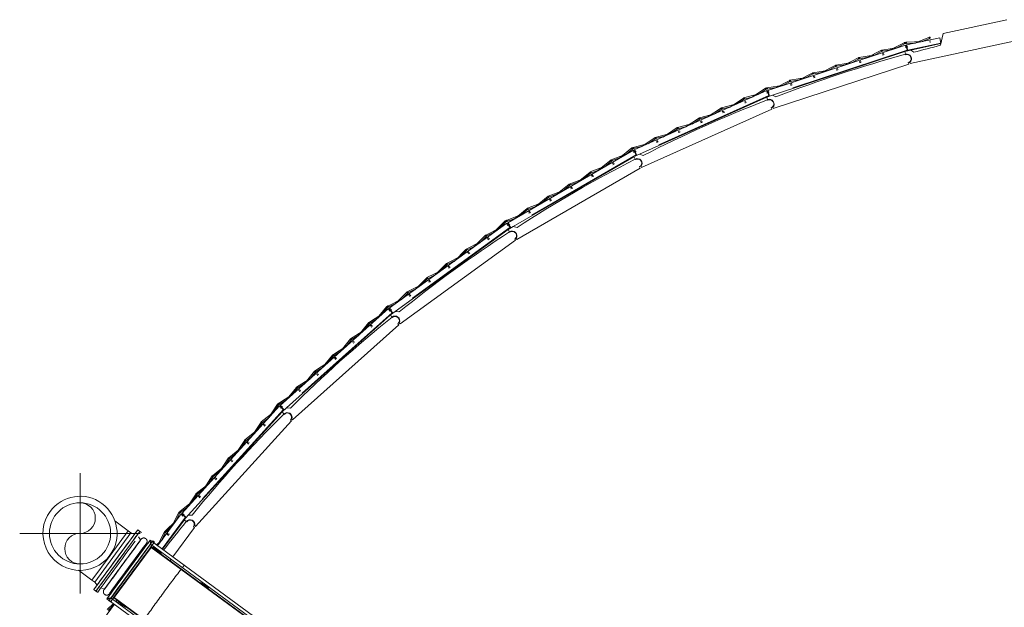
# Model space of a CAD drawing. Header units: metres. Extents: x 135583 to 135939, y 457896 to 458258.
# Tile 565 of 599: x 135692 to 135708, y 458245 to 458255. Entities that reach past the tile are written whole.
import ezdxf

# ---------------------------------------------------------------- set-up
doc = ezdxf.new("R2010")
doc.units = ezdxf.units.M
doc.linetypes.add('Hidden', pattern=[4, 2, -2])
doc.layers.add('NIEUWE INSTALLATIE', color=250, linetype='Continuous', lineweight=0)

msp = doc.modelspace()

# ---------------------------------------------------------------- linework, layer by layer
at = {"layer": 'NIEUWE INSTALLATIE'}
for p, q in [((135708.526, 458254.513), (135707.469, 458254.283)), ((135706.921, 458253.784), (135709.232, 458254.289)), ((135707.469, 458254.283), (135707.425, 458254.088)), ((135706.83, 458254.135), (135706.581, 458254.005)), ((135706.699, 458254.045), (135706.839, 458254.117)), ((135707.133, 458254.153), (135706.853, 458254.138)), ((135706.854, 458254.118), (135707.011, 458254.126)), ((135707.411, 458254.214), (135706.861, 458254.094)), ((135706.931, 458254.007), (135707.432, 458254.116)), ((135707.242, 458254.223), (135706.981, 458254.12)), ((135707.103, 458254.147), (135707.249, 458254.204)), ((135707.259, 458254.16), (135707.244, 458254.159)), ((135707.245, 458254.139), (135707.26, 458254.14)), ((135707.411, 458254.214), (135707.432, 458254.117)), ((135706.845, 458254.093), (135704.558, 458253.34)), ((135704.637, 458253.261), (135706.835, 458253.984)), ((135706.448, 458254.009), (135706.199, 458253.88)), ((135706.318, 458253.919), (135706.458, 458253.991)), ((135706.729, 458254.054), (135706.451, 458254.01)), ((135706.455, 458253.99), (135706.61, 458254.015)), ((135706.472, 458253.949), (135706.457, 458253.946)), ((135706.482, 458253.954), (135706.469, 458253.948)), ((135706.931, 458254.007), (135706.833, 458253.985)), ((135706.833, 458253.985), (135706.843, 458253.941)), ((135706.853, 458254.074), (135706.838, 458254.072)), ((135706.841, 458254.052), (135706.856, 458254.054)), ((135706.845, 458254.093), (135706.876, 458253.998)), ((135706.852, 458253.989), (135706.876, 458253.998)), ((135706.882, 458253.996), (135706.861, 458254.094)), ((135706.877, 458254.079), (135706.863, 458254.074)), ((135706.871, 458254.055), (135706.885, 458254.061)), ((135706.984, 458253.972), (135706.931, 458254.007)), ((135704.649, 458253.038), (135706.897, 458253.778)), ((135705.966, 458253.803), (135705.689, 458253.759)), ((135706.067, 458253.884), (135705.818, 458253.755)), ((135705.937, 458253.794), (135706.076, 458253.866)), ((135706.347, 458253.929), (135706.07, 458253.885)), ((135706.073, 458253.865), (135706.229, 458253.89)), ((135706.091, 458253.823), (135706.076, 458253.821)), ((135706.079, 458253.801), (135706.094, 458253.803)), ((135706.101, 458253.829), (135706.088, 458253.822)), ((135706.097, 458253.804), (135706.11, 458253.811)), ((135706.46, 458253.926), (135706.475, 458253.929)), ((135706.478, 458253.93), (135706.491, 458253.937)), ((135706.846, 458253.932), (135706.844, 458253.939)), ((135706.897, 458253.778), (135706.89, 458253.799)), ((135706.916, 458253.804), (135706.921, 458253.784)), ((135705.305, 458253.633), (135705.056, 458253.504)), ((135705.174, 458253.543), (135705.314, 458253.615)), ((135705.585, 458253.678), (135705.308, 458253.634)), ((135705.311, 458253.614), (135705.466, 458253.639)), ((135705.686, 458253.758), (135705.437, 458253.629)), ((135705.556, 458253.668), (135705.695, 458253.741)), ((135705.692, 458253.74), (135705.847, 458253.764)), ((135705.709, 458253.698), (135705.694, 458253.695)), ((135705.698, 458253.675), (135705.712, 458253.678)), ((135705.72, 458253.704), (135705.706, 458253.697)), ((135705.716, 458253.679), (135705.729, 458253.686)), ((135704.924, 458253.507), (135704.675, 458253.378)), ((135704.793, 458253.417), (135704.933, 458253.49)), ((135705.204, 458253.552), (135704.927, 458253.508)), ((135704.93, 458253.489), (135705.085, 458253.513)), ((135704.957, 458253.453), (135704.944, 458253.446)), ((135705.328, 458253.572), (135705.313, 458253.57)), ((135705.316, 458253.55), (135705.331, 458253.552)), ((135705.339, 458253.578), (135705.325, 458253.571)), ((135705.334, 458253.553), (135705.348, 458253.56)), ((135704.543, 458253.337), (135702.345, 458252.353)), ((135704.431, 458253.287), (135704.159, 458253.215)), ((135704.523, 458253.377), (135704.288, 458253.223)), ((135704.402, 458253.274), (135704.534, 458253.361)), ((135704.552, 458253.319), (135704.538, 458253.316)), ((135704.543, 458253.337), (135704.583, 458253.246)), ((135704.543, 458253.296), (135704.557, 458253.3)), ((135704.823, 458253.427), (135704.545, 458253.383)), ((135704.548, 458253.363), (135704.704, 458253.388)), ((135704.589, 458253.245), (135704.558, 458253.34)), ((135704.576, 458253.327), (135704.563, 458253.32)), ((135704.572, 458253.303), (135704.585, 458253.309)), ((135704.947, 458253.447), (135704.932, 458253.444)), ((135704.935, 458253.425), (135704.95, 458253.427)), ((135704.953, 458253.428), (135704.966, 458253.435)), ((135702.431, 458252.282), (135704.543, 458253.228)), ((135704.064, 458253.123), (135703.793, 458253.051)), ((135704.157, 458253.213), (135703.922, 458253.059)), ((135704.036, 458253.11), (135704.168, 458253.197)), ((135704.165, 458253.195), (135704.316, 458253.236)), ((135704.186, 458253.155), (135704.171, 458253.152)), ((135704.177, 458253.132), (135704.191, 458253.136)), ((135704.196, 458253.162), (135704.183, 458253.154)), ((135704.194, 458253.137), (135704.207, 458253.146)), ((135704.637, 458253.261), (135704.542, 458253.229)), ((135704.542, 458253.229), (135704.556, 458253.187)), ((135704.56, 458253.178), (135704.557, 458253.185)), ((135704.56, 458253.235), (135704.583, 458253.246)), ((135704.693, 458253.232), (135704.637, 458253.261)), ((135702.467, 458252.063), (135704.626, 458253.029)), ((135703.79, 458253.049), (135703.556, 458252.895)), ((135703.67, 458252.946), (135703.801, 458253.033)), ((135703.798, 458253.031), (135703.95, 458253.072)), ((135703.82, 458252.991), (135703.805, 458252.988)), ((135703.81, 458252.968), (135703.825, 458252.972)), ((135703.829, 458252.998), (135703.817, 458252.99)), ((135703.828, 458252.973), (135703.84, 458252.982)), ((135704.626, 458253.029), (135704.617, 458253.05)), ((135704.643, 458253.057), (135704.649, 458253.038)), ((135703.424, 458252.886), (135703.189, 458252.731)), ((135703.304, 458252.782), (135703.435, 458252.869)), ((135703.698, 458252.959), (135703.427, 458252.887)), ((135703.432, 458252.868), (135703.584, 458252.908)), ((135703.453, 458252.828), (135703.439, 458252.824)), ((135703.444, 458252.804), (135703.459, 458252.808)), ((135703.463, 458252.835), (135703.45, 458252.826)), ((135703.461, 458252.809), (135703.474, 458252.818)), ((135703.058, 458252.722), (135702.823, 458252.567)), ((135702.937, 458252.619), (135703.069, 458252.705)), ((135703.332, 458252.795), (135703.061, 458252.723)), ((135703.066, 458252.704), (135703.218, 458252.744)), ((135703.087, 458252.664), (135703.072, 458252.66)), ((135703.078, 458252.64), (135703.092, 458252.644)), ((135703.097, 458252.67), (135703.084, 458252.662)), ((135703.095, 458252.646), (135703.108, 458252.654)), ((135702.691, 458252.558), (135702.457, 458252.403)), ((135702.571, 458252.455), (135702.702, 458252.541)), ((135702.965, 458252.631), (135702.694, 458252.559)), ((135702.699, 458252.54), (135702.851, 458252.58)), ((135702.721, 458252.5), (135702.706, 458252.496)), ((135702.711, 458252.476), (135702.726, 458252.48)), ((135702.73, 458252.507), (135702.718, 458252.498)), ((135702.729, 458252.482), (135702.741, 458252.49)), ((135702.33, 458252.349), (135700.245, 458251.144)), ((135702.306, 458252.387), (135702.089, 458252.21)), ((135702.197, 458252.272), (135702.319, 458252.372)), ((135702.341, 458252.332), (135702.327, 458252.327)), ((135702.599, 458252.467), (135702.328, 458252.395)), ((135702.33, 458252.349), (135702.38, 458252.262)), ((135702.333, 458252.376), (135702.485, 458252.416)), ((135702.334, 458252.308), (135702.348, 458252.314)), ((135702.386, 458252.262), (135702.345, 458252.353)), ((135702.364, 458252.343), (135702.352, 458252.334)), ((135702.363, 458252.318), (135702.375, 458252.326)), ((135700.338, 458251.083), (135702.342, 458252.24)), ((135701.959, 458252.186), (135701.741, 458252.009)), ((135701.849, 458252.071), (135701.971, 458252.171)), ((135702.224, 458252.288), (135701.961, 458252.188)), ((135701.968, 458252.169), (135702.115, 458252.225)), ((135702.431, 458252.282), (135702.34, 458252.242)), ((135702.34, 458252.242), (135702.358, 458252.201)), ((135702.357, 458252.249), (135702.38, 458252.262)), ((135702.363, 458252.192), (135702.36, 458252.199)), ((135702.491, 458252.26), (135702.431, 458252.282)), ((135700.396, 458250.868), (135702.445, 458252.051)), ((135701.611, 458251.985), (135701.394, 458251.808)), ((135701.876, 458252.087), (135701.614, 458251.987)), ((135701.621, 458251.968), (135701.768, 458252.024)), ((135701.994, 458252.132), (135701.98, 458252.126)), ((135701.987, 458252.108), (135702.001, 458252.113)), ((135702.003, 458252.14), (135701.991, 458252.13)), ((135702.004, 458252.114), (135702.015, 458252.124)), ((135702.445, 458252.051), (135702.433, 458252.071)), ((135702.458, 458252.081), (135702.467, 458252.063)), ((135701.529, 458251.886), (135701.266, 458251.786)), ((135701.273, 458251.768), (135701.42, 458251.823)), ((135701.502, 458251.871), (135701.624, 458251.97)), ((135701.646, 458251.931), (135701.632, 458251.925)), ((135701.639, 458251.907), (135701.653, 458251.912)), ((135701.655, 458251.939), (135701.644, 458251.929)), ((135701.656, 458251.914), (135701.668, 458251.923)), ((135701.181, 458251.685), (135700.919, 458251.586)), ((135701.264, 458251.785), (135701.046, 458251.607)), ((135701.154, 458251.67), (135701.276, 458251.769)), ((135701.299, 458251.73), (135701.285, 458251.725)), ((135701.292, 458251.706), (135701.306, 458251.711)), ((135701.308, 458251.738), (135701.296, 458251.728)), ((135701.309, 458251.713), (135701.319, 458251.722)), ((135700.916, 458251.584), (135700.699, 458251.406)), ((135700.807, 458251.469), (135700.929, 458251.568)), ((135700.926, 458251.567), (135701.073, 458251.623)), ((135700.951, 458251.529), (135700.937, 458251.524)), ((135700.944, 458251.505), (135700.958, 458251.511)), ((135700.96, 458251.537), (135700.949, 458251.528)), ((135700.961, 458251.512), (135700.973, 458251.522)), ((135700.569, 458251.383), (135700.351, 458251.206)), ((135700.459, 458251.268), (135700.581, 458251.368)), ((135700.834, 458251.485), (135700.571, 458251.385)), ((135700.578, 458251.366), (135700.725, 458251.422)), ((135700.604, 458251.328), (135700.59, 458251.323)), ((135700.613, 458251.336), (135700.601, 458251.327)), ((135700.203, 458251.174), (135700.005, 458250.975)), ((135700.486, 458251.284), (135700.224, 458251.184)), ((135700.231, 458251.165), (135700.378, 458251.221)), ((135700.597, 458251.304), (135700.611, 458251.31)), ((135700.614, 458251.311), (135700.625, 458251.321)), ((135700.231, 458251.139), (135698.28, 458249.726)), ((135698.38, 458249.674), (135700.254, 458251.032)), ((135700.131, 458251.067), (135699.88, 458250.94)), ((135700.106, 458251.048), (135700.217, 458251.16)), ((135700.244, 458251.123), (135700.23, 458251.116)), ((135700.231, 458251.139), (135700.289, 458251.058)), ((135700.239, 458251.099), (135700.253, 458251.105)), ((135700.295, 458251.058), (135700.245, 458251.144)), ((135700.338, 458251.083), (135700.252, 458251.033)), ((135700.252, 458251.033), (135700.274, 458250.994)), ((135700.265, 458251.136), (135700.254, 458251.126)), ((135700.266, 458251.111), (135700.278, 458251.12)), ((135700.268, 458251.042), (135700.289, 458251.058)), ((135700.4, 458251.066), (135700.338, 458251.083)), ((135698.459, 458249.466), (135700.375, 458250.854)), ((135699.878, 458250.939), (135699.68, 458250.74)), ((135699.781, 458250.813), (135699.892, 458250.924)), ((135699.889, 458250.923), (135700.03, 458250.993)), ((135699.919, 458250.888), (135699.905, 458250.881)), ((135699.914, 458250.863), (135699.928, 458250.87)), ((135699.927, 458250.897), (135699.916, 458250.886)), ((135699.93, 458250.872), (135699.941, 458250.882)), ((135700.28, 458250.986), (135700.276, 458250.992)), ((135700.375, 458250.854), (135700.362, 458250.873)), ((135700.386, 458250.885), (135700.396, 458250.868)), ((135699.553, 458250.703), (135699.355, 458250.504)), ((135699.456, 458250.578), (135699.567, 458250.689)), ((135699.806, 458250.831), (135699.555, 458250.705)), ((135699.564, 458250.687), (135699.705, 458250.758)), ((135699.481, 458250.596), (135699.23, 458250.47)), ((135699.239, 458250.452), (135699.38, 458250.522)), ((135699.594, 458250.652), (135699.58, 458250.646)), ((135699.589, 458250.628), (135699.603, 458250.634)), ((135699.602, 458250.661), (135699.591, 458250.65)), ((135699.605, 458250.636), (135699.616, 458250.647)), ((135699.156, 458250.36), (135698.905, 458250.234)), ((135699.228, 458250.468), (135699.03, 458250.269)), ((135699.131, 458250.342), (135699.242, 458250.454)), ((135699.269, 458250.417), (135699.255, 458250.41)), ((135699.264, 458250.392), (135699.278, 458250.399)), ((135699.277, 458250.426), (135699.266, 458250.415)), ((135699.28, 458250.401), (135699.291, 458250.412)), ((135698.903, 458250.232), (135698.705, 458250.033)), ((135698.806, 458250.107), (135698.917, 458250.218)), ((135698.914, 458250.216), (135699.055, 458250.287)), ((135698.952, 458250.19), (135698.941, 458250.18)), ((135698.831, 458250.125), (135698.58, 458249.999)), ((135698.589, 458249.981), (135698.73, 458250.051)), ((135698.944, 458250.181), (135698.93, 458250.175)), ((135698.939, 458250.157), (135698.953, 458250.164)), ((135698.955, 458250.165), (135698.966, 458250.176)), ((135698.506, 458249.889), (135698.255, 458249.763)), ((135698.578, 458249.997), (135698.38, 458249.798)), ((135698.481, 458249.871), (135698.592, 458249.983)), ((135698.619, 458249.946), (135698.605, 458249.939)), ((135698.614, 458249.921), (135698.628, 458249.928)), ((135698.627, 458249.955), (135698.616, 458249.944)), ((135698.63, 458249.93), (135698.641, 458249.941)), ((135698.267, 458249.719), (135696.472, 458248.113)), ((135698.236, 458249.751), (135698.059, 458249.533)), ((135698.152, 458249.616), (135698.251, 458249.738)), ((135698.264, 458249.745), (135698.405, 458249.816)), ((135698.267, 458249.719), (135698.333, 458249.644)), ((135698.281, 458249.705), (135698.269, 458249.697)), ((135698.339, 458249.645), (135698.28, 458249.726)), ((135698.302, 458249.719), (135698.291, 458249.709)), ((135698.305, 458249.695), (135698.316, 458249.705)), ((135696.576, 458248.072), (135698.301, 458249.615)), ((135698.175, 458249.637), (135697.939, 458249.486)), ((135697.95, 458249.469), (135698.082, 458249.553)), ((135698.279, 458249.68), (135698.292, 458249.688)), ((135698.38, 458249.674), (135698.299, 458249.616)), ((135698.299, 458249.616), (135698.325, 458249.579)), ((135698.314, 458249.627), (135698.333, 458249.644)), ((135698.332, 458249.572), (135698.327, 458249.578)), ((135698.442, 458249.664), (135698.38, 458249.674)), ((135696.677, 458247.873), (135698.44, 458249.451)), ((135697.876, 458249.369), (135697.64, 458249.218)), ((135697.937, 458249.483), (135697.76, 458249.265)), ((135697.853, 458249.349), (135697.952, 458249.471)), ((135697.982, 458249.437), (135697.97, 458249.429)), ((135697.989, 458249.447), (135697.98, 458249.435)), ((135697.98, 458249.412), (135697.993, 458249.42)), ((135697.995, 458249.422), (135698.005, 458249.434)), ((135698.44, 458249.451), (135698.425, 458249.468)), ((135698.447, 458249.483), (135698.459, 458249.466)), ((135697.637, 458249.216), (135697.461, 458248.998)), ((135697.554, 458249.081), (135697.653, 458249.203)), ((135697.651, 458249.201), (135697.783, 458249.286)), ((135697.577, 458249.102), (135697.341, 458248.95)), ((135697.683, 458249.169), (135697.67, 458249.161)), ((135697.69, 458249.179), (135697.681, 458249.167)), ((135697.681, 458249.145), (135697.694, 458249.153)), ((135697.696, 458249.155), (135697.706, 458249.167)), ((135697.338, 458248.948), (135697.162, 458248.73)), ((135697.255, 458248.813), (135697.354, 458248.936)), ((135697.352, 458248.933), (135697.484, 458249.018)), ((135697.384, 458248.902), (135697.371, 458248.894)), ((135697.391, 458248.912), (135697.382, 458248.9)), ((135697.382, 458248.877), (135697.395, 458248.885)), ((135697.397, 458248.887), (135697.408, 458248.901)), ((135697.278, 458248.834), (135697.042, 458248.683)), ((135697.052, 458248.666), (135697.185, 458248.751)), ((135696.979, 458248.566), (135696.743, 458248.415)), ((135697.039, 458248.681), (135696.863, 458248.462)), ((135696.956, 458248.546), (135697.055, 458248.668)), ((135697.085, 458248.634), (135697.072, 458248.626)), ((135697.092, 458248.644), (135697.083, 458248.632)), ((135697.083, 458248.609), (135697.096, 458248.617)), ((135697.098, 458248.62), (135697.108, 458248.631)), ((135696.74, 458248.413), (135696.564, 458248.195)), ((135696.657, 458248.278), (135696.756, 458248.4)), ((135696.753, 458248.398), (135696.886, 458248.483)), ((135696.68, 458248.299), (135696.443, 458248.148)), ((135696.786, 458248.367), (135696.773, 458248.359)), ((135696.793, 458248.376), (135696.784, 458248.365)), ((135696.784, 458248.342), (135696.797, 458248.35)), ((135696.799, 458248.352), (135696.809, 458248.364)), ((135696.459, 458248.104), (135694.839, 458246.323)), ((135696.425, 458248.133), (135696.272, 458247.898)), ((135696.356, 458247.991), (135696.442, 458248.122)), ((135696.454, 458248.131), (135696.587, 458248.215)), ((135696.459, 458248.104), (135696.533, 458248.037)), ((135696.475, 458248.092), (135696.463, 458248.083)), ((135696.539, 458248.038), (135696.472, 458248.113)), ((135696.476, 458248.067), (135696.488, 458248.076)), ((135696.494, 458248.109), (135696.484, 458248.097)), ((135696.5, 458248.084), (135696.509, 458248.096)), ((135696.576, 458248.072), (135696.502, 458248.005)), ((135696.64, 458248.068), (135696.576, 458248.072)), ((135694.947, 458246.292), (135696.504, 458248.005)), ((135696.377, 458248.014), (135696.157, 458247.839)), ((135696.17, 458247.823), (135696.293, 458247.921)), ((135696.502, 458248.005), (135696.532, 458247.972)), ((135696.516, 458248.018), (135696.533, 458248.037)), ((135696.539, 458247.965), (135696.533, 458247.97)), ((135695.067, 458246.105), (135696.659, 458247.856)), ((135696.155, 458247.836), (135696.002, 458247.601)), ((135696.086, 458247.694), (135696.172, 458247.826)), ((135696.205, 458247.795), (135696.193, 458247.786)), ((135696.211, 458247.805), (135696.203, 458247.793)), ((135696.206, 458247.77), (135696.218, 458247.779)), ((135696.22, 458247.782), (135696.228, 458247.794)), ((135696.659, 458247.856), (135696.642, 458247.871)), ((135696.663, 458247.888), (135696.677, 458247.873)), ((135696.107, 458247.717), (135695.887, 458247.542)), ((135695.9, 458247.526), (135696.023, 458247.624)), ((135695.837, 458247.42), (135695.617, 458247.245)), ((135695.885, 458247.539), (135695.732, 458247.304)), ((135695.816, 458247.397), (135695.902, 458247.529)), ((135695.935, 458247.498), (135695.923, 458247.489)), ((135695.941, 458247.508), (135695.933, 458247.496)), ((135695.936, 458247.473), (135695.948, 458247.482)), ((135695.95, 458247.485), (135695.958, 458247.498)), ((135695.63, 458247.229), (135695.753, 458247.327)), ((135695.567, 458247.123), (135695.347, 458246.948)), ((135695.615, 458247.243), (135695.462, 458247.007)), ((135695.546, 458247.1), (135695.632, 458247.232)), ((135695.665, 458247.201), (135695.654, 458247.192)), ((135695.671, 458247.211), (135695.663, 458247.199)), ((135695.666, 458247.176), (135695.678, 458247.186)), ((135695.68, 458247.188), (135695.688, 458247.201)), ((135693.151, 458244.991), (135693.151, 458246.991)), ((135695.345, 458246.946), (135695.192, 458246.71)), ((135695.276, 458246.803), (135695.362, 458246.935)), ((135695.36, 458246.932), (135695.483, 458247.03)), ((135695.297, 458246.826), (135695.077, 458246.651)), ((135695.395, 458246.904), (135695.384, 458246.895)), ((135695.401, 458246.915), (135695.393, 458246.902)), ((135695.396, 458246.879), (135695.408, 458246.889)), ((135695.41, 458246.891), (135695.418, 458246.904)), ((135695.075, 458246.649), (135694.922, 458246.413)), ((135695.006, 458246.506), (135695.092, 458246.638)), ((135695.09, 458246.635), (135695.213, 458246.733)), ((135695.125, 458246.607), (135695.114, 458246.598)), ((135695.131, 458246.618), (135695.123, 458246.605)), ((135695.126, 458246.582), (135695.138, 458246.592)), ((135695.14, 458246.594), (135695.148, 458246.607)), ((135695.027, 458246.529), (135694.807, 458246.354)), ((135694.82, 458246.338), (135694.943, 458246.436)), ((135694.828, 458246.313), (135694.439, 458245.786)), ((135694.79, 458246.338), (135694.662, 458246.088)), ((135694.736, 458246.189), (135694.808, 458246.329)), ((135694.828, 458246.313), (135694.908, 458246.253)), ((135694.845, 458246.302), (135694.834, 458246.292)), ((135694.913, 458246.255), (135694.839, 458246.323)), ((135694.848, 458246.277), (135694.859, 458246.288)), ((135694.861, 458246.321), (135694.853, 458246.308)), ((135694.87, 458246.297), (135694.878, 458246.31)), ((135694.947, 458246.292), (135694.88, 458246.218)), ((135695.011, 458246.295), (135694.947, 458246.292)), ((135693.951, 458246.034), (135693.729, 458246.196)), ((135694.52, 458245.727), (135694.882, 458246.218)), ((135694.755, 458246.214), (135694.554, 458246.018)), ((135694.568, 458246.003), (135694.681, 458246.113)), ((135694.88, 458246.218), (135694.913, 458246.188)), ((135694.893, 458246.233), (135694.908, 458246.253)), ((135694.921, 458246.183), (135694.915, 458246.187)), ((135695.053, 458246.119), (135695.067, 458246.105)), ((135692.151, 458245.991), (135694.151, 458245.991)), ((135693.38, 458245.059), (135694.109, 458246.05)), ((135693.395, 458245.182), (135693.996, 458246)), ((135693.416, 458245.033), (135694.144, 458246.024)), ((135693.951, 458246.034), (135693.65, 458245.624)), ((135693.65, 458245.624), (135693.951, 458246.034)), ((135693.996, 458246), (135693.951, 458246.034)), ((135693.996, 458246), (135694.056, 458245.979)), ((135694.144, 458246.024), (135694.109, 458246.05)), ((135694.172, 458246.004), (135694.144, 458246.024)), ((135694.552, 458246.015), (135694.436, 458245.788)), ((135694.498, 458245.866), (135694.57, 458246.006)), ((135694.607, 458245.979), (135694.596, 458245.968)), ((135694.612, 458245.99), (135694.605, 458245.976)), ((135694.61, 458245.954), (135694.621, 458245.965)), ((135694.623, 458245.967), (135694.629, 458245.981)), ((135694.693, 458245.599), (135695.052, 458246.086)), ((135695.052, 458246.086), (135695.034, 458246.099)), ((135694.313, 458245.88), (135693.598, 458244.907)), ((135693.666, 458244.918), (135694.323, 458245.812)), ((135694.157, 458245.882), (135694.119, 458245.933)), ((135694.263, 458245.811), (135694.246, 458245.817)), ((135694.252, 458245.823), (135694.251, 458245.822)), ((135735.03, 458215.965), (135694.313, 458245.88)), ((135694.323, 458245.812), (135734.963, 458215.955)), ((135694.386, 458245.847), (135694.359, 458245.867)), ((135694.517, 458245.891), (135694.422, 458245.798)), ((135693.65, 458245.624), (135693.349, 458245.215)), ((135693.349, 458245.215), (135693.65, 458245.624)), ((135694.33, 458245.77), (135693.708, 458244.924)), ((135693.719, 458244.926), (135694.331, 458245.759)), ((135694.331, 458245.759), (135694.33, 458245.77)), ((135734.921, 458215.949), (135694.33, 458245.77)), ((135694.331, 458245.759), (135734.91, 458215.947)), ((135694.357, 458245.763), (135694.351, 458245.755)), ((135694.478, 458245.674), (135694.357, 458245.763)), ((135694.388, 458245.765), (135694.373, 458245.75)), ((135694.39, 458245.738), (135694.405, 458245.753)), ((135694.412, 458245.748), (135694.399, 458245.731)), ((135694.425, 458245.738), (135694.413, 458245.721)), ((135694.413, 458245.721), (135694.421, 458245.715)), ((135694.421, 458245.715), (135694.433, 458245.732)), ((135694.472, 458245.666), (135694.478, 458245.674)), ((135694.474, 458245.664), (135694.492, 458245.689)), ((135694.509, 458245.677), (135694.49, 458245.653)), ((135693.745, 458245.555), (135693.693, 458245.484)), ((135693.78, 458245.529), (135693.728, 458245.458)), ((135694.647, 458245.537), (135694.665, 458245.562)), ((135693.128, 458245.378), (135693.349, 458245.215)), ((135693.349, 458245.215), (135693.395, 458245.182)), ((135693.395, 458245.182), (135693.433, 458245.131)), ((135695.161, 458245.172), (135695.155, 458245.164)), ((135695.282, 458245.083), (135695.161, 458245.172)), ((135695.229, 458245.147), (135695.217, 458245.131)), ((135695.217, 458245.131), (135695.225, 458245.125)), ((135695.225, 458245.125), (135695.237, 458245.141)), ((135693.416, 458245.033), (135693.38, 458245.059)), ((135693.416, 458245.033), (135693.443, 458245.013)), ((135693.496, 458245.085), (135693.556, 458245.063)), ((135693.55, 458245.057), (135693.551, 458245.058)), ((135693.644, 458244.998), (135693.656, 458244.983)), ((135693.73, 458245.114), (135693.672, 458245.035)), ((135695.276, 458245.075), (135695.282, 458245.083)), ((135693.725, 458244.816), (135693.399, 458244.374)), ((135693.598, 458244.907), (135733.198, 458215.814)), ((135693.707, 458244.828), (135693.602, 458244.725)), ((135693.616, 458244.711), (135693.724, 458244.816)), ((135693.634, 458244.881), (135693.63, 458244.876)), ((135693.63, 458244.876), (135693.658, 458244.856)), ((135733.226, 458215.853), (135693.666, 458244.918)), ((135693.708, 458244.924), (135693.719, 458244.926)), ((135693.708, 458244.924), (135733.244, 458215.877)), ((135693.721, 458244.818), (135693.71, 458244.796)), ((135733.249, 458215.884), (135693.719, 458244.926)), ((135693.764, 458244.883), (135693.741, 458244.861)), ((135693.757, 458244.888), (135693.743, 458244.86)), ((135693.771, 458244.878), (135693.752, 458244.853)), ((135693.792, 458244.862), (135693.786, 458244.854)), ((135693.786, 458244.854), (135693.907, 458244.766)), ((135693.842, 458244.813), (135693.83, 458244.796)), ((135693.838, 458244.79), (135693.85, 458244.807)), ((135693.85, 458244.807), (135693.842, 458244.813)), ((135693.864, 458244.797), (135693.852, 458244.779)), ((135693.907, 458244.766), (135693.913, 458244.774))]:
    msp.add_line(p, q, dxfattribs=at)
at = {"layer": 'NIEUWE INSTALLATIE', "linetype": 'Hidden'}
for p, q in [((135707.43, 458254.126), (135706.88, 458254.006)), ((135706.873, 458254.007), (135704.586, 458253.254)), ((135704.579, 458253.255), (135702.382, 458252.271)), ((135702.375, 458252.271), (135700.29, 458251.066)), ((135700.283, 458251.066), (135698.333, 458249.653)), ((135698.327, 458249.652), (135696.532, 458248.046)), ((135696.526, 458248.044), (135694.906, 458246.262)), ((135694.9, 458246.259), (135694.512, 458245.732)), ((135694.484, 458245.695), (135694.472, 458245.678)), ((135693.837, 458244.817), (135693.825, 458244.8))]:
    msp.add_line(p, q, dxfattribs=at)
at = {"layer": 'NIEUWE INSTALLATIE', "flags": 128}
for points in [[(135694.161, 458245.889), (135694.161, 458245.888), (135694.159, 458245.886), (135694.157, 458245.883), (135694.154, 458245.879), (135694.151, 458245.875), (135694.147, 458245.87), (135694.143, 458245.865), (135694.139, 458245.858), (135694.134, 458245.852), (135694.128, 458245.844), (135694.122, 458245.836), (135694.116, 458245.827), (135694.109, 458245.818), (135694.102, 458245.809), (135694.095, 458245.798), (135694.087, 458245.788), (135694.078, 458245.776), (135694.07, 458245.765), (135694.061, 458245.752), (135694.051, 458245.74), (135694.042, 458245.727), (135694.032, 458245.713), (135694.022, 458245.699), (135694.011, 458245.685), (135694.001, 458245.67), (135693.99, 458245.655), (135693.978, 458245.64), (135693.967, 458245.625), (135693.956, 458245.609), (135693.944, 458245.593), (135693.932, 458245.577), (135693.92, 458245.561), (135693.908, 458245.544), (135693.896, 458245.528), (135693.884, 458245.511), (135693.871, 458245.494), (135693.859, 458245.478), (135693.847, 458245.461), (135693.834, 458245.444), (135693.822, 458245.428), (135693.81, 458245.411), (135693.798, 458245.395), (135693.786, 458245.378), (135693.774, 458245.362), (135693.762, 458245.346), (135693.751, 458245.33), (135693.739, 458245.314), (135693.728, 458245.299), (135693.717, 458245.284), (135693.706, 458245.269), (135693.695, 458245.255), (135693.685, 458245.241), (135693.675, 458245.227), (135693.665, 458245.214), (135693.656, 458245.201), (135693.646, 458245.188), (135693.638, 458245.176), (135693.629, 458245.165), (135693.621, 458245.154), (135693.613, 458245.143), (135693.606, 458245.133), (135693.599, 458245.124), (135693.592, 458245.115), (135693.586, 458245.106), (135693.581, 458245.099), (135693.575, 458245.092), (135693.571, 458245.085), (135693.566, 458245.079), (135693.562, 458245.074), (135693.559, 458245.069), (135693.556, 458245.065), (135693.554, 458245.062), (135693.552, 458245.059), (135693.551, 458245.058)], [(135693.64, 458244.991), (135693.641, 458244.992), (135693.643, 458244.994), (135693.645, 458244.997), (135693.648, 458245.001), (135693.651, 458245.005), (135693.654, 458245.01), (135693.659, 458245.015), (135693.663, 458245.022), (135693.668, 458245.028), (135693.674, 458245.036), (135693.679, 458245.044), (135693.686, 458245.052), (135693.693, 458245.062), (135693.7, 458245.071), (135693.707, 458245.082), (135693.715, 458245.092), (135693.723, 458245.104), (135693.732, 458245.115), (135693.741, 458245.128), (135693.75, 458245.14), (135693.76, 458245.153), (135693.77, 458245.167), (135693.78, 458245.181), (135693.791, 458245.195), (135693.801, 458245.21), (135693.812, 458245.225), (135693.823, 458245.24), (135693.835, 458245.255), (135693.846, 458245.271), (135693.858, 458245.287), (135693.87, 458245.303), (135693.882, 458245.319), (135693.894, 458245.336), (135693.906, 458245.352), (135693.918, 458245.369), (135693.931, 458245.386), (135693.943, 458245.402), (135693.955, 458245.419), (135693.967, 458245.436), (135693.98, 458245.452), (135693.992, 458245.469), (135694.004, 458245.485), (135694.016, 458245.502), (135694.028, 458245.518), (135694.04, 458245.534), (135694.051, 458245.55), (135694.063, 458245.565), (135694.074, 458245.581), (135694.085, 458245.596), (135694.096, 458245.611), (135694.106, 458245.625), (135694.117, 458245.639), (135694.127, 458245.653), (135694.137, 458245.666), (135694.146, 458245.679), (135694.155, 458245.692), (135694.164, 458245.704), (135694.173, 458245.715), (135694.181, 458245.726), (135694.189, 458245.737), (135694.196, 458245.747), (135694.203, 458245.756), (135694.209, 458245.765), (135694.216, 458245.773), (135694.221, 458245.781), (135694.226, 458245.788), (135694.231, 458245.795), (135694.236, 458245.801), (135694.239, 458245.806), (135694.243, 458245.811), (135694.246, 458245.815), (135694.248, 458245.818), (135694.25, 458245.821), (135694.251, 458245.822)], [(135694.161, 458245.889), (135694.162, 458245.891), (135694.163, 458245.891), (135694.163, 458245.891)], [(135694.163, 458245.891), (135694.163, 458245.891), (135694.162, 458245.89)], [(135694.163, 458245.891), (135694.164, 458245.893), (135694.166, 458245.895), (135694.167, 458245.897), (135694.169, 458245.898), (135694.17, 458245.9), (135694.172, 458245.901), (135694.174, 458245.903), (135694.176, 458245.904), (135694.178, 458245.905), (135694.179, 458245.906), (135694.181, 458245.907), (135694.183, 458245.908), (135694.185, 458245.909), (135694.188, 458245.91), (135694.19, 458245.911), (135694.192, 458245.912), (135694.194, 458245.912), (135694.196, 458245.913), (135694.198, 458245.913), (135694.2, 458245.914), (135694.203, 458245.914), (135694.205, 458245.914), (135694.207, 458245.914), (135694.209, 458245.914), (135694.212, 458245.914), (135694.214, 458245.914), (135694.216, 458245.914), (135694.218, 458245.913), (135694.221, 458245.913), (135694.223, 458245.912), (135694.225, 458245.912), (135694.227, 458245.911), (135694.229, 458245.91), (135694.231, 458245.909), (135694.233, 458245.908), (135694.235, 458245.907), (135694.237, 458245.906), (135694.239, 458245.905), (135694.241, 458245.904), (135694.243, 458245.902), (135694.244, 458245.901), (135694.246, 458245.899), (135694.248, 458245.898), (135694.249, 458245.896), (135694.251, 458245.895), (135694.252, 458245.893), (135694.254, 458245.891), (135694.255, 458245.889), (135694.256, 458245.887), (135694.257, 458245.885), (135694.258, 458245.883), (135694.259, 458245.881), (135694.26, 458245.879), (135694.261, 458245.877), (135694.262, 458245.875), (135694.262, 458245.873), (135694.263, 458245.871), (135694.263, 458245.869), (135694.264, 458245.866), (135694.264, 458245.864), (135694.264, 458245.862), (135694.264, 458245.86), (135694.264, 458245.857), (135694.264, 458245.855), (135694.264, 458245.853), (135694.264, 458245.851), (135694.263, 458245.849), (135694.263, 458245.846), (135694.262, 458245.844), (135694.262, 458245.842), (135694.261, 458245.84), (135694.26, 458245.838), (135694.26, 458245.836), (135694.259, 458245.834), (135694.258, 458245.832), (135694.256, 458245.83), (135694.255, 458245.828), (135694.254, 458245.826), (135694.253, 458245.825)], [(135694.253, 458245.825), (135694.253, 458245.825), (135694.252, 458245.824)], [(135694.252, 458245.823), (135694.253, 458245.824), (135694.253, 458245.825), (135694.253, 458245.825)], [(135693.639, 458244.989), (135693.638, 458244.987), (135693.636, 458244.985), (135693.635, 458244.983), (135693.633, 458244.982), (135693.631, 458244.98), (135693.63, 458244.979), (135693.628, 458244.977), (135693.626, 458244.976), (135693.624, 458244.975), (135693.622, 458244.974), (135693.62, 458244.972), (135693.618, 458244.971), (135693.616, 458244.971), (135693.614, 458244.97), (135693.612, 458244.969), (135693.61, 458244.968), (135693.608, 458244.968), (135693.606, 458244.967), (135693.604, 458244.967), (135693.601, 458244.966), (135693.599, 458244.966), (135693.597, 458244.966), (135693.595, 458244.966), (135693.592, 458244.966), (135693.59, 458244.966), (135693.588, 458244.966), (135693.586, 458244.966), (135693.583, 458244.967), (135693.581, 458244.967), (135693.579, 458244.968), (135693.577, 458244.968), (135693.575, 458244.969), (135693.573, 458244.97), (135693.571, 458244.971), (135693.569, 458244.972), (135693.567, 458244.973), (135693.565, 458244.974), (135693.563, 458244.975), (135693.561, 458244.976), (135693.559, 458244.978), (135693.557, 458244.979), (135693.556, 458244.98), (135693.554, 458244.982), (135693.553, 458244.984), (135693.551, 458244.985), (135693.55, 458244.987), (135693.548, 458244.989), (135693.547, 458244.991), (135693.546, 458244.993), (135693.545, 458244.994), (135693.544, 458244.996), (135693.543, 458244.999), (135693.542, 458245.001), (135693.541, 458245.003), (135693.54, 458245.005), (135693.54, 458245.007), (135693.539, 458245.009), (135693.539, 458245.011), (135693.538, 458245.014), (135693.538, 458245.016), (135693.538, 458245.018), (135693.538, 458245.02), (135693.538, 458245.022), (135693.538, 458245.025), (135693.538, 458245.027), (135693.538, 458245.029), (135693.538, 458245.031), (135693.539, 458245.034), (135693.539, 458245.036), (135693.54, 458245.038), (135693.541, 458245.04), (135693.541, 458245.042), (135693.542, 458245.044), (135693.543, 458245.046), (135693.544, 458245.048), (135693.545, 458245.05), (135693.547, 458245.052), (135693.548, 458245.054), (135693.549, 458245.056), (135693.551, 458245.058), (135693.552, 458245.059), (135693.554, 458245.061), (135693.555, 458245.062), (135693.556, 458245.063)], [(135693.55, 458245.057), (135693.549, 458245.056), (135693.549, 458245.055), (135693.548, 458245.055)], [(135693.548, 458245.055), (135693.549, 458245.055), (135693.549, 458245.056)], [(135693.64, 458244.991), (135693.639, 458244.989), (135693.639, 458244.989), (135693.639, 458244.989)], [(135693.639, 458244.989), (135693.639, 458244.989), (135693.64, 458244.99)]]:
    msp.add_lwpolyline(points, dxfattribs=at)
at = {"layer": 'NIEUWE INSTALLATIE'}
for centre, radius, start, end in [((135712.63, 458233.414), 21.319, 104.1299, 105.3554), ((135712.423, 458233.363), 21.319, 105.1709, 111.2571), ((135706.868, 458253.866), 0.07, 288.214, 108.214), ((135712.222, 458233.291), 21.319, 111.0726, 117.1587), ((135704.588, 458253.114), 0.07, 294.1156, 114.1156), ((135712.03, 458233.199), 21.319, 116.9742, 123.0604), ((135702.398, 458252.132), 0.07, 300.0173, 120.0173), ((135711.848, 458233.087), 21.319, 122.8759, 128.962), ((135700.321, 458250.929), 0.07, 305.9189, 125.9189), ((135711.679, 458232.958), 21.319, 128.7775, 134.8636), ((135698.378, 458249.52), 0.07, 311.8206, 131.8206), ((135711.523, 458232.811), 21.319, 134.6791, 140.7653), ((135696.591, 458247.918), 0.07, 317.7222, 137.7222), ((135693.151, 458245.991), 0.615, 323.696, 143.696), ((135693.151, 458245.991), 0.508, 360, 180), ((135693.151, 458246.245), 0.254, 270, 90), ((135693.151, 458245.991), 0.615, 143.696, 323.696), ((135711.384, 458232.65), 21.319, 140.5808, 142.2078), ((135694.977, 458246.141), 0.07, 323.6238, 143.6238), ((135693.151, 458245.991), 0.508, 180, 360), ((135693.151, 458245.737), 0.254, 90, 270)]:
    msp.add_arc(centre, radius, start, end, dxfattribs=at)
at = {"layer": 'NIEUWE INSTALLATIE', "linetype": 'Hidden'}
for radius, start, end in [(23.665, 142.225, 142.9979), (23.665, 142.225, 142.9979), (23.665, 143.0187, 143.696), (23.665, 143.0187, 143.696), (22.965, 142.1802, 142.2963), (22.965, 142.1802, 142.2963), (23.665, 143.696, 144.3733), (23.665, 143.696, 144.3733), (22.965, 142.3737, 143.696), (22.965, 142.3737, 143.696), (23.665, 144.3941, 145.1428), (23.665, 144.3941, 145.1428), (22.965, 143.696, 144.9934), (22.965, 143.696, 144.9934)]:
    msp.add_arc((135713.021, 458231.38), radius, start, end, dxfattribs=at)
at = {"layer": 'NIEUWE INSTALLATIE'}
for centre, major_axis, ratio, start_param, end_param in [((135706.834, 458254.126), (0.00652, -0.00758), 1, 1.178097, 4.31969), ((135706.834, 458254.126), (-0.00451, -0.00893), 1, 5.497787, 8.63938), ((135706.853, 458254.128), (0.00962, -0.00273), 1, 0.491397, 3.63299), ((135706.853, 458254.128), (-0.00668, -0.00744), 1, 5.658663, 8.800255), ((135707.245, 458254.214), (-0.0093, -0.00367), 1, 2.980717, 6.12231), ((135707.245, 458254.214), (0.00213, -0.00977), 1, 4.712389, 7.853981), ((135706.453, 458254), (-0.0095, -0.00313), 1, 3.141593, 6.283185), ((135706.453, 458254), (-0.0095, -0.00313), 1, 3.141593, 6.283185), ((135706.453, 458254), (0.00652, -0.00758), 1, 4.31969, 7.461283), ((135706.453, 458254), (0.00652, -0.00758), 1, 4.31969, 7.461283), ((135706.864, 458253.864), (0.075, -0.0279), 1, 5.785696, 8.473804), ((135706.855, 458254.064), (0.00893, -0.00451), 1, 0.785398, 2.195629), ((135706.867, 458254.064), (0.00291, -0.00957), 1, 3.221874, 4.632105), ((135706.867, 458254.064), (0.00744, -0.00668), 1, 4.087866, 5.135063), ((135706.855, 458254.064), (0.00983, 0.00186), 1, 5.366887, 6.414085), ((135706.072, 458253.875), (-0.0095, -0.00313), 1, 3.141593, 6.283185), ((135706.072, 458253.875), (-0.0095, -0.00313), 1, 3.141593, 6.283185), ((135706.072, 458253.875), (0.00652, -0.00758), 1, 4.31969, 7.461283), ((135706.072, 458253.875), (0.00652, -0.00758), 1, 4.31969, 7.461283), ((135705.309, 458253.624), (-0.00853, -0.00522), 1, 2.909769, 6.051361), ((135705.309, 458253.624), (-0.00853, -0.00522), 1, 2.909769, 6.051361), ((135705.309, 458253.624), (0.00652, -0.00758), 1, 4.319689, 7.461282), ((135705.309, 458253.624), (0.00652, -0.00758), 1, 4.319689, 7.461282), ((135705.691, 458253.749), (-0.00758, -0.00652), 1, 2.748894, 5.890486), ((135705.691, 458253.749), (-0.00758, -0.00652), 1, 2.748894, 5.890486), ((135705.691, 458253.749), (0.00461, -0.00888), 1, 4.551514, 7.693106), ((135705.691, 458253.749), (0.00461, -0.00888), 1, 4.551514, 7.693106), ((135704.928, 458253.499), (-0.00888, -0.00461), 1, 2.980717, 6.12231), ((135704.928, 458253.499), (-0.00888, -0.00461), 1, 2.980717, 6.12231), ((135704.928, 458253.499), (0.00313, -0.0095), 1, 4.712389, 7.853981), ((135704.928, 458253.499), (0.00313, -0.0095), 1, 4.712389, 7.853981), ((135704.528, 458253.369), (0.00727, -0.00687), 1, 1.178097, 4.31969), ((135704.528, 458253.369), (-0.00356, -0.00934), 1, 5.497787, 8.63938), ((135704.547, 458253.373), (0.00985, -0.00173), 1, 0.491397, 3.63299), ((135704.547, 458253.373), (-0.00588, -0.00809), 1, 5.658663, 8.800255), ((135704.555, 458253.31), (0.00934, -0.00356), 1, 0.785398, 2.195629), ((135704.567, 458253.311), (0.00388, -0.00922), 1, 3.221874, 4.632105), ((135704.555, 458253.31), (0.00669, -0.00743), 1, 5.810203, 7.541565), ((135704.567, 458253.311), (0.00809, -0.00588), 1, 4.087866, 5.135063), ((135704.162, 458253.205), (-0.00913, -0.00409), 1, 3.141593, 6.283185), ((135704.162, 458253.205), (-0.00913, -0.00409), 1, 3.141593, 6.283185), ((135704.162, 458253.205), (0.00727, -0.00687), 1, 4.31969, 7.461283), ((135704.162, 458253.205), (0.00727, -0.00687), 1, 4.31969, 7.461283), ((135704.584, 458253.112), (0.0775, -0.02), 1, 5.785696, 8.473804), ((135703.796, 458253.041), (-0.00913, -0.00409), 1, 3.141593, 6.283185), ((135703.796, 458253.041), (-0.00913, -0.00409), 1, 3.141593, 6.283185), ((135703.796, 458253.041), (0.00727, -0.00687), 1, 4.31969, 7.461283), ((135703.796, 458253.041), (0.00727, -0.00687), 1, 4.31969, 7.461283), ((135703.429, 458252.877), (-0.00687, -0.00727), 1, 2.748894, 5.890486), ((135703.429, 458252.877), (-0.00687, -0.00727), 1, 2.748894, 5.890486), ((135703.429, 458252.877), (0.0055, -0.00835), 1, 4.551514, 7.693106), ((135703.429, 458252.877), (0.0055, -0.00835), 1, 4.551514, 7.693106), ((135703.063, 458252.713), (-0.00794, -0.00607), 1, 2.909769, 6.051361), ((135703.063, 458252.713), (-0.00794, -0.00607), 1, 2.909769, 6.051361), ((135703.063, 458252.713), (0.00727, -0.00687), 1, 4.319689, 7.461282), ((135703.063, 458252.713), (0.00727, -0.00687), 1, 4.319689, 7.461282), ((135702.697, 458252.549), (-0.00835, -0.0055), 1, 2.980717, 6.12231), ((135702.697, 458252.549), (-0.00835, -0.0055), 1, 2.980717, 6.12231), ((135702.697, 458252.549), (0.00409, -0.00913), 1, 4.712389, 7.853981), ((135702.697, 458252.549), (0.00409, -0.00913), 1, 4.712389, 7.853981), ((135702.312, 458252.379), (0.00794, -0.00609), 1, 1.178097, 4.31969), ((135702.312, 458252.379), (-0.00259, -0.00966), 1, 5.497787, 8.63938), ((135702.33, 458252.385), (0.00998, -0.0007), 1, 0.491397, 3.63299), ((135702.33, 458252.385), (-0.00502, -0.00865), 1, 5.658663, 8.800255), ((135702.345, 458252.323), (0.00966, -0.00259), 1, 0.785398, 2.195629), ((135702.357, 458252.326), (0.0048, -0.00877), 1, 3.221874, 4.632105), ((135702.345, 458252.323), (0.00742, -0.0067), 1, 5.810203, 7.541565), ((135702.357, 458252.326), (0.00865, -0.00502), 1, 4.087866, 5.135063), ((135701.965, 458252.179), (-0.00866, -0.005), 1, 3.141593, 6.283185), ((135701.965, 458252.179), (-0.00866, -0.005), 1, 3.141593, 6.283185), ((135701.965, 458252.179), (0.00794, -0.00609), 1, 4.31969, 7.461283), ((135701.965, 458252.179), (0.00794, -0.00609), 1, 4.31969, 7.461283), ((135702.395, 458252.129), (0.0791, -0.0119), 1, 5.785696, 8.473804), ((135701.617, 458251.978), (-0.00866, -0.005), 1, 3.141593, 6.283185), ((135701.617, 458251.978), (-0.00866, -0.005), 1, 3.141593, 6.283185), ((135701.617, 458251.978), (0.00794, -0.00609), 1, 4.31969, 7.461283), ((135701.617, 458251.978), (0.00794, -0.00609), 1, 4.31969, 7.461283), ((135701.27, 458251.777), (-0.00609, -0.00794), 1, 2.748894, 5.890486), ((135701.27, 458251.777), (-0.00609, -0.00794), 1, 2.748894, 5.890486), ((135701.27, 458251.777), (0.00632, -0.00775), 1, 4.551514, 7.693106), ((135701.27, 458251.777), (0.00632, -0.00775), 1, 4.551514, 7.693106), ((135700.922, 458251.576), (-0.00728, -0.00686), 1, 2.909769, 6.051361), ((135700.922, 458251.576), (-0.00728, -0.00686), 1, 2.909769, 6.051361), ((135700.922, 458251.576), (0.00794, -0.00609), 1, 4.319689, 7.461282), ((135700.922, 458251.576), (0.00794, -0.00609), 1, 4.319689, 7.461282), ((135700.575, 458251.375), (-0.00775, -0.00632), 1, 2.980717, 6.12231), ((135700.575, 458251.375), (-0.00775, -0.00632), 1, 2.980717, 6.12231), ((135700.575, 458251.375), (0.005, -0.00866), 1, 4.712389, 7.853981), ((135700.575, 458251.375), (0.005, -0.00866), 1, 4.712389, 7.853981), ((135700.21, 458251.167), (0.00852, -0.00524), 1, 1.178097, 4.31969), ((135700.21, 458251.167), (-0.00158, -0.00987), 1, 5.497787, 8.63938), ((135700.227, 458251.175), (0.00999, 0.00032), 1, 0.491397, 3.63299), ((135700.227, 458251.175), (-0.0041, -0.00912), 1, 5.658663, 8.800255), ((135700.248, 458251.114), (0.00987, -0.00158), 1, 0.785398, 2.195629), ((135700.26, 458251.118), (0.00568, -0.00823), 1, 3.221874, 4.632105), ((135700.26, 458251.118), (0.00912, -0.0041), 1, 4.087866, 5.135063), ((135700.248, 458251.114), (0.00807, -0.0059), 1, 5.810203, 7.541565), ((135700.318, 458250.927), (0.0799, -0.0037), 1, 5.785696, 8.473804), ((135699.885, 458250.931), (-0.0081, -0.00587), 1, 3.141593, 6.283185), ((135699.885, 458250.931), (-0.0081, -0.00587), 1, 3.141593, 6.283185), ((135699.885, 458250.931), (0.00852, -0.00524), 1, 4.31969, 7.461283), ((135699.885, 458250.931), (0.00852, -0.00524), 1, 4.31969, 7.461283), ((135699.56, 458250.696), (-0.0081, -0.00587), 1, 3.141593, 6.283185), ((135699.56, 458250.696), (-0.0081, -0.00587), 1, 3.141593, 6.283185), ((135699.56, 458250.696), (0.00852, -0.00524), 1, 4.31969, 7.461283), ((135699.56, 458250.696), (0.00852, -0.00524), 1, 4.31969, 7.461283), ((135699.235, 458250.461), (-0.00524, -0.00852), 1, 2.748894, 5.890486), ((135699.235, 458250.461), (-0.00524, -0.00852), 1, 2.748894, 5.890486), ((135699.235, 458250.461), (0.00709, -0.00705), 1, 4.551514, 7.693106), ((135699.235, 458250.461), (0.00709, -0.00705), 1, 4.551514, 7.693106), ((135698.91, 458250.225), (-0.00653, -0.00757), 1, 2.909769, 6.051361), ((135698.91, 458250.225), (-0.00653, -0.00757), 1, 2.909769, 6.051361), ((135698.91, 458250.225), (0.00852, -0.00524), 1, 4.319689, 7.461282), ((135698.91, 458250.225), (0.00852, -0.00524), 1, 4.319689, 7.461282), ((135698.585, 458249.99), (-0.00705, -0.00709), 1, 2.980717, 6.12231), ((135698.585, 458249.99), (-0.00705, -0.00709), 1, 2.980717, 6.12231), ((135698.585, 458249.99), (0.00587, -0.0081), 1, 4.712389, 7.853981), ((135698.585, 458249.99), (0.00587, -0.0081), 1, 4.712389, 7.853981), ((135698.243, 458249.745), (0.00901, -0.00433), 1, 1.178097, 4.31969), ((135698.243, 458249.745), (-0.00055, -0.00998), 1, 5.497787, 8.63938), ((135698.26, 458249.754), (0.00991, 0.00135), 1, 0.491397, 3.63299), ((135698.26, 458249.754), (-0.00314, -0.00949), 1, 5.658663, 8.800255), ((135698.287, 458249.696), (0.00998, -0.00055), 1, 0.785398, 2.195629), ((135698.298, 458249.702), (0.0065, -0.0076), 1, 3.221874, 4.632105), ((135698.298, 458249.702), (0.00949, -0.00314), 1, 4.087866, 5.135063), ((135698.287, 458249.696), (0.00864, -0.00504), 1, 5.810203, 7.541565), ((135698.375, 458249.517), (0.0799, 0.0045), 1, 5.785696, 8.473804), ((135697.944, 458249.477), (-0.00745, -0.00667), 1, 3.141593, 6.283185), ((135697.944, 458249.477), (-0.00745, -0.00667), 1, 3.141593, 6.283185), ((135697.944, 458249.477), (0.00901, -0.00433), 1, 4.31969, 7.461283), ((135697.944, 458249.477), (0.00901, -0.00433), 1, 4.31969, 7.461283), ((135697.645, 458249.21), (-0.00745, -0.00667), 1, 3.141593, 6.283185), ((135697.645, 458249.21), (-0.00745, -0.00667), 1, 3.141593, 6.283185), ((135697.645, 458249.21), (0.00901, -0.00433), 1, 4.31969, 7.461283), ((135697.645, 458249.21), (0.00901, -0.00433), 1, 4.31969, 7.461283), ((135697.346, 458248.942), (-0.00433, -0.00901), 1, 2.748894, 5.890486), ((135697.346, 458248.942), (-0.00433, -0.00901), 1, 2.748894, 5.890486), ((135697.346, 458248.942), (0.00778, -0.00629), 1, 4.551514, 7.693106), ((135697.346, 458248.942), (0.00778, -0.00629), 1, 4.551514, 7.693106), ((135697.047, 458248.674), (-0.00572, -0.0082), 1, 2.909769, 6.051361), ((135697.047, 458248.674), (-0.00572, -0.0082), 1, 2.909769, 6.051361), ((135697.047, 458248.674), (0.00901, -0.00433), 1, 4.319689, 7.461282), ((135697.047, 458248.674), (0.00901, -0.00433), 1, 4.319689, 7.461282), ((135696.748, 458248.407), (-0.00629, -0.00778), 1, 2.980717, 6.12231), ((135696.748, 458248.407), (-0.00629, -0.00778), 1, 2.980717, 6.12231), ((135696.748, 458248.407), (0.00667, -0.00745), 1, 4.712389, 7.853981), ((135696.748, 458248.407), (0.00667, -0.00745), 1, 4.712389, 7.853981), ((135696.433, 458248.128), (0.00941, -0.00338), 1, 1.178097, 4.31969), ((135696.433, 458248.128), (0.00047, -0.00999), 1, 5.497787, 8.63938), ((135696.449, 458248.139), (0.00972, 0.00236), 1, 0.491397, 3.63299), ((135696.449, 458248.139), (-0.00215, -0.00977), 1, 5.658663, 8.800255), ((135696.482, 458248.084), (0.00999, 0.00047), 1, 0.785398, 2.195629), ((135696.492, 458248.091), (0.00724, -0.00689), 1, 3.221874, 4.632105), ((135696.492, 458248.091), (0.00977, -0.00215), 1, 4.087866, 5.819228), ((135696.482, 458248.084), (0.00911, -0.00413), 1, 5.810203, 7.541565), ((135696.588, 458247.915), (0.079, 0.0127), 1, 5.785696, 8.473804), ((135696.163, 458247.831), (-0.00673, -0.0074), 1, 3.141593, 6.283185), ((135696.163, 458247.831), (-0.00673, -0.0074), 1, 3.141593, 6.283185), ((135696.163, 458247.831), (0.00941, -0.00338), 1, 4.31969, 7.461283), ((135696.163, 458247.831), (0.00941, -0.00338), 1, 4.31969, 7.461283), ((135695.893, 458247.534), (-0.00673, -0.0074), 1, 3.141593, 6.283185), ((135695.893, 458247.534), (-0.00673, -0.0074), 1, 3.141593, 6.283185), ((135695.893, 458247.534), (0.00941, -0.00338), 1, 4.31969, 7.461283), ((135695.893, 458247.534), (0.00941, -0.00338), 1, 4.31969, 7.461283), ((135695.623, 458247.237), (-0.00338, -0.00941), 1, 2.748894, 5.890486), ((135695.623, 458247.237), (-0.00338, -0.00941), 1, 2.748894, 5.890486), ((135695.623, 458247.237), (0.00838, -0.00546), 1, 4.551514, 7.693106), ((135695.623, 458247.237), (0.00838, -0.00546), 1, 4.551514, 7.693106), ((135695.353, 458246.94), (-0.00485, -0.00875), 1, 2.909769, 6.051361), ((135695.353, 458246.94), (-0.00485, -0.00875), 1, 2.909769, 6.051361), ((135695.353, 458246.94), (0.00941, -0.00338), 1, 4.319689, 7.461282), ((135695.353, 458246.94), (0.00941, -0.00338), 1, 4.319689, 7.461282), ((135695.084, 458246.643), (-0.00546, -0.00838), 1, 2.980717, 6.12231), ((135695.084, 458246.643), (-0.00546, -0.00838), 1, 2.980717, 6.12231), ((135695.084, 458246.643), (0.0074, -0.00673), 1, 4.712389, 7.853981), ((135695.084, 458246.643), (0.0074, -0.00673), 1, 4.712389, 7.853981), ((135694.799, 458246.334), (0.00971, -0.0024), 1, 1.178097, 4.31969), ((135694.799, 458246.334), (0.0015, -0.00989), 1, 5.497787, 8.63938), ((135694.814, 458246.346), (0.00942, 0.00335), 1, 0.491397, 3.63299), ((135694.814, 458246.346), (-0.00113, -0.00994), 1, 5.658663, 8.800255), ((135694.852, 458246.295), (0.00989, 0.0015), 1, 0.785398, 2.195629), ((135694.862, 458246.303), (0.00791, -0.00611), 1, 3.221874, 4.632105), ((135694.862, 458246.303), (0.00994, -0.00113), 1, 4.087866, 5.819228), ((135694.852, 458246.295), (0.00693, 0.00721), 1, 5.366887, 6.414085), ((135694.975, 458246.137), (0.0773, 0.0208), 1, 5.785696, 8.473804), ((135693.745, 458245.555), (0.364, 0.496), 0.000001, 0, 4.855189), ((135693.78, 458245.529), (0.364, 0.496), 0.000001, 0, 4.855189), ((135694.561, 458246.01), (-0.00593, -0.00805), 1, 3.141593, 6.283185), ((135694.561, 458246.01), (-0.00593, -0.00805), 1, 3.141593, 6.283185), ((135694.561, 458246.01), (0.00971, -0.0024), 1, 4.31969, 7.461283), ((135694.561, 458246.01), (0.00971, -0.0024), 1, 4.31969, 7.461283), ((135693.807, 458245.509), (0.364, 0.496), 0.000001, 0.785398, 3.926991), ((135693.857, 458245.473), (0.301, 0.409), 0.000001, 1.289716, 7.109254), ((135693.994, 458245.371), (0.364, 0.496), 0.000001, 0.785398, 6.283185), ((135693.945, 458245.407), (0.301, 0.409), 0.000001, 0.993554, 6.283185), ((135694.022, 458245.351), (0.364, 0.496), 0.000001, 0.785398, 6.283185), ((135693.945, 458245.407), (0.301, 0.409), 0.000001, 0.42517, 6.283185), ((135693.945, 458245.407), (0.301, 0.409), 0.000001, 1.329782, 6.283185), ((135694.022, 458245.351), (0.364, 0.496), 0.000001, 1.11304, 5.825429), ((135693.857, 458245.473), (0.301, 0.409), 0.000001, 0.42517, 0.528248), ((135693.78, 458245.529), (0.364, 0.496), 0.000001, 4.569589, 5.036245), ((135693.857, 458245.473), (0.301, 0.409), 0.000001, 0.795904, 1.287211), ((135693.857, 458245.473), (0.301, 0.409), 0.000001, 2.270208, 4.415178), ((135693.857, 458245.473), (0.301, 0.409), 0.000001, 1.794004, 4.331458), ((135693.945, 458245.407), (0.301, 0.409), 0.000001, 2.8928, 4.588768), ((135694.022, 458245.351), (0.364, 0.496), 0.000001, 3.141593, 3.999925), ((135694.022, 458245.351), (0.364, 0.496), 0.000001, 3.141593, 3.926991)]:
    msp.add_ellipse(centre, major_axis=major_axis, ratio=ratio, start_param=start_param, end_param=end_param, dxfattribs=at)
for points, knots in [([(135694.323, 458245.812), (135694.323, 458245.812), (135694.323, 458245.813), (135694.323, 458245.815), (135694.323, 458245.817), (135694.322, 458245.819), (135694.322, 458245.821), (135694.322, 458245.823), (135694.321, 458245.825), (135694.321, 458245.828), (135694.32, 458245.831), (135694.32, 458245.833), (135694.32, 458245.835), (135694.319, 458245.837), (135694.319, 458245.839), (135694.319, 458245.842), (135694.318, 458245.844), (135694.318, 458245.846), (135694.318, 458245.848), (135694.317, 458245.85), (135694.317, 458245.853), (135694.317, 458245.855), (135694.316, 458245.857), (135694.316, 458245.859), (135694.316, 458245.861), (135694.315, 458245.863), (135694.315, 458245.865), (135694.315, 458245.867), (135694.314, 458245.869), (135694.314, 458245.871), (135694.314, 458245.873), (135694.314, 458245.875), (135694.313, 458245.877), (135694.313, 458245.879), (135694.313, 458245.88), (135694.313, 458245.88)], [0, 0, 0, 0, 0.083333, 0.125, 0.166667, 0.208333, 0.229167, 0.25, 0.291667, 0.333333, 0.354167, 0.375, 0.395833, 0.416667, 0.4375, 0.458333, 0.479167, 0.5, 0.520833, 0.541667, 0.5625, 0.583333, 0.604167, 0.625, 0.645833, 0.666667, 0.6875, 0.708333, 0.75, 0.770833, 0.791667, 0.833333, 0.875, 0.916667, 1, 1, 1, 1]), ([(135693.598, 458244.907), (135693.598, 458244.907), (135693.599, 458244.907), (135693.601, 458244.908), (135693.603, 458244.908), (135693.605, 458244.908), (135693.607, 458244.908), (135693.609, 458244.909), (135693.611, 458244.909), (135693.613, 458244.909), (135693.615, 458244.91), (135693.617, 458244.91), (135693.619, 458244.91), (135693.621, 458244.911), (135693.623, 458244.911), (135693.626, 458244.911), (135693.628, 458244.912), (135693.63, 458244.912), (135693.632, 458244.912), (135693.634, 458244.913), (135693.637, 458244.913), (135693.639, 458244.913), (135693.641, 458244.914), (135693.643, 458244.914), (135693.645, 458244.914), (135693.647, 458244.915), (135693.649, 458244.915), (135693.651, 458244.915), (135693.653, 458244.916), (135693.656, 458244.916), (135693.658, 458244.916), (135693.659, 458244.917), (135693.662, 458244.917), (135693.663, 458244.917), (135693.665, 458244.917), (135693.666, 458244.918), (135693.666, 458244.918)], [-1, -1, -1, -1, -0.916667, -0.875, -0.833333, -0.791667, -0.770833, -0.75, -0.708333, -0.6875, -0.666667, -0.645833, -0.625, -0.604167, -0.583333, -0.5625, -0.541667, -0.520833, -0.5, -0.479167, -0.458333, -0.4375, -0.416667, -0.395833, -0.375, -0.354167, -0.333333, -0.3125, -0.291667, -0.25, -0.229167, -0.208333, -0.166667, -0.125, -0.083333, 0, 0, 0, 0])]:
    msp.add_open_spline(points, degree=3, knots=knots, dxfattribs=at)

doc.saveas('drawing.dxf')
